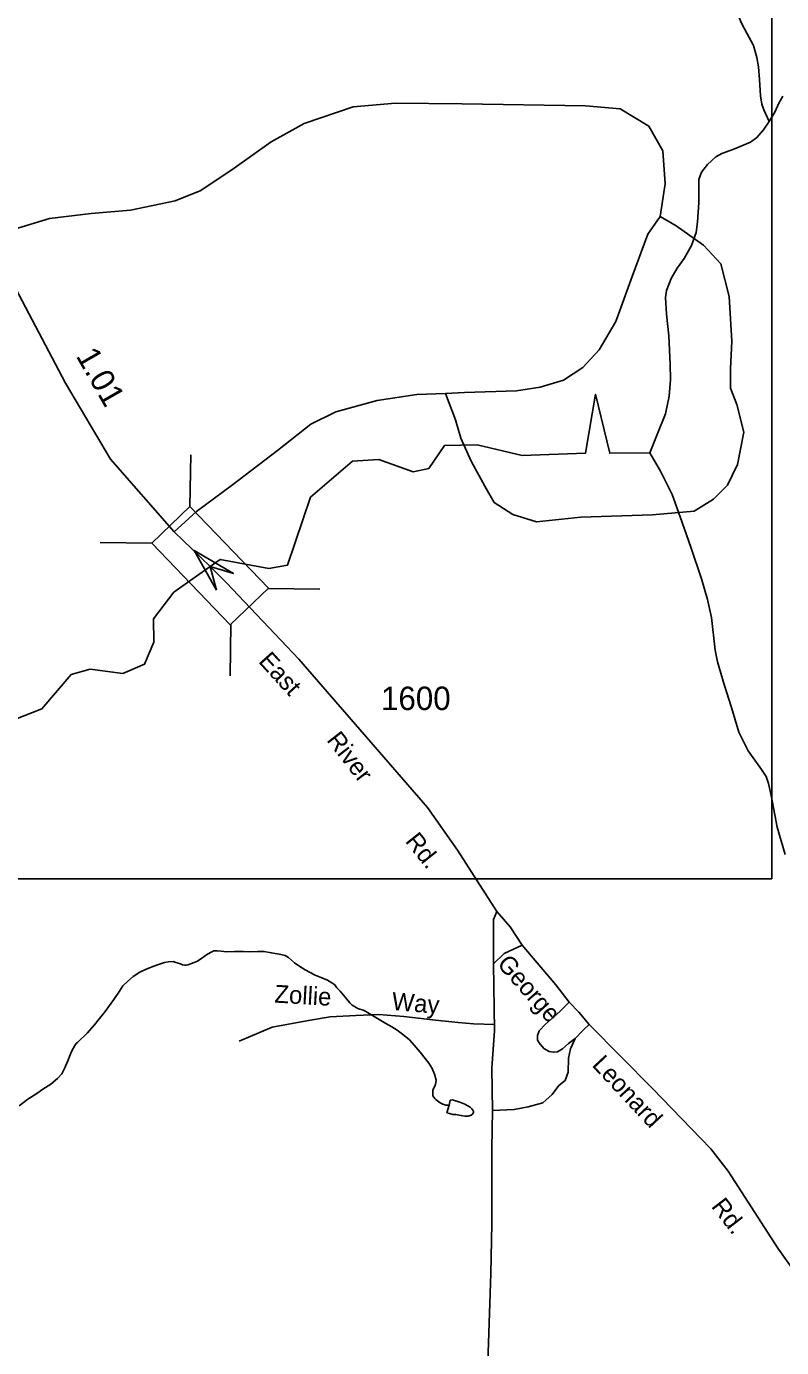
# Model space of a CAD drawing. Extents: x 2126262 to 2293712, y 749403 to 919119.
# Drawn here: x 2217420 to 2221450, y 842370 to 849419 of the extents above; entities that cross this region are included whole.
import ezdxf

# ---------------------------------------------------------------- set-up
doc = ezdxf.new("R2010")
doc.units = 0
for name, color, linetype in [('Exist Hydrographic Creek Single Shore', 7, 'Continuous'), ('Exist Hydrographic Misc Water Feature', 7, 'Continuous'), ('Exist Road Non-System Type 51', 7, 'Continuous'), ('Exist Road Non-System Type 51 Label', 7, 'Continuous'), ('Exist Road Secondary Mileage Hundredths English Label', 7, 'Continuous'), ('Exist Road Secondary Structure Standard Bridge Attributed CELL', 7, 'Continuous'), ('Exist Road Secondary Structure Standard Bridge CELL', 7, 'Continuous'), ('Exist Road Secondary Type 51 Attributed', 7, 'Continuous'), ('Exist Road Secondary Type 51 Label', 7, 'Continuous'), ('Exist Road Secondary Type 51 Number Label', 7, 'Continuous'), ('Map Preparation Inset Cut Line', 7, 'Continuous')]:
    doc.layers.add(name, color=color, linetype=linetype)

msp = doc.modelspace()

# ---------------------------------------------------------------- linework, layer by layer
at = {"layer": 'Exist Hydrographic Creek Single Shore'}
for points in [[(2221383.2, 848912), (2221413.6, 848961.2), (2221435.8, 849010.3), (2221456.4, 849046.7)], [(2220746.4, 847144.1), (2220786.7, 847241.8), (2220831.1, 847352.7), (2220850.1, 847446.2), (2220858, 847534.9), (2220856.4, 847618.1), (2220848.5, 847768.6), (2220835.8, 847884.3), (2220831.1, 847972.3), (2220835.8, 848010.4), (2220861.1, 848073.7), (2220892.8, 848129.2), (2220930.8, 848181.5), (2220970.4, 848251.2), (2220994.1, 848319.3), (2221002.1, 848374.8), (2221009.5, 848480.1), (2221009.5, 848602.1), (2221022.2, 848641.7), (2221055.4, 848682.9), (2221099.8, 848724.1), (2221131.4, 848741.6), (2221194.8, 848763.7), (2221285, 848801.8), (2221318.3, 848826.5), (2221354.7, 848867.7), (2221383.2, 848912)], [(2217352.5, 845719.3), (2217502.4, 845778.5), (2217659.5, 845962.2), (2217759.3, 845989.7), (2217934.5, 845966.4), (2218050.5, 846016.5), (2218099.5, 846133.6), (2218098.5, 846258.3), (2218206.4, 846400.3), (2218400, 846537.2), (2218454.5, 846575.7), (2218713.4, 846527.6), (2218813.5, 846545.2), (2218935.5, 846906.8), (2219159.4, 847099.1), (2219300.5, 847109.2), (2219484.4, 847043), (2219567.5, 847061), (2219650.5, 847184), (2219825.4, 847186.9), (2220066.4, 847129.4), (2220403.4, 847142), (2220457.7, 847456.9), (2220533.6, 847142), (2220746.4, 847144.1)], [(2220746.4, 847144.1), (2220805, 847046.4), (2220865.8, 846922.6), (2220909.2, 846803.1), (2220965.7, 846641.7), (2221022.1, 846472.2), (2221054.7, 846361.4), (2221076.4, 846265.9), (2221096, 846092.1), (2221109, 846029.1), (2221143.7, 845908.5), (2221182.8, 845784.7), (2221221.9, 845654.3), (2221271.8, 845554.4), (2221343.5, 845454.5), (2221367.3, 845417.6), (2221380.4, 845380.6), (2221394.9, 845316.6), (2221427.5, 845147.1), (2221468.7, 845001.6)]]:
    msp.add_lwpolyline(points, dxfattribs=at)
at = {"layer": 'Exist Hydrographic Misc Water Feature'}
for points in [[(2221383.2, 848912), (2221356, 848973.7), (2221344.9, 849005.3), (2221337, 849048.1), (2221332.2, 849135.3), (2221327.5, 849203.4), (2221318, 849254.1), (2221300.5, 849317.5), (2221264.1, 849384), (2221235.6, 849437.1), (2221208.7, 849503.6), (2221181.8, 849579.7), (2221162.8, 849660.5)], [(2219675.9, 843663.7), (2219657.8, 843663.6), (2219641.8, 843669.5), (2219627.9, 843675.4), (2219613.5, 843687.3), (2219605.6, 843693.2), (2219599.6, 843699.2), (2219593.7, 843707.1), (2219589.6, 843713.1), (2219589.4, 843721.1), (2219589.4, 843741.1), (2219593, 843753.1), (2219601, 843769.1), (2219605.1, 843785.2), (2219606.8, 843797.2), (2219598.6, 843829.2), (2219584.6, 843859), (2219568.2, 843886.9), (2219548.1, 843912.8), (2219521.9, 843946.6), (2219489.5, 843984.3), (2219463.7, 844012.2), (2219427.4, 844041.9), (2219399.1, 844063.7), (2219371, 844081.5), (2219338.8, 844099.3), (2219302.9, 844121), (2219258.6, 844146.7), (2219222.5, 844168.5), (2219188.3, 844180.2), (2219158.3, 844197.9), (2219146.2, 844209.9), (2219130, 844229.8), (2219103.8, 844261.6), (2219093.7, 844271.5), (2219077.5, 844289.4), (2219065.6, 844305.3), (2219049.7, 844317.2), (2219027.3, 844331), (2218997.4, 844342.8), (2218961.3, 844356.6), (2218907.1, 844386.2), (2218879.1, 844404), (2218850.8, 844423.8), (2218818.6, 844451.6), (2218800.5, 844461.4), (2218778.6, 844467.3), (2218768.5, 844469.2), (2218726.5, 844476.9), (2218688.6, 844482.7), (2218652.5, 844484.4), (2218610.6, 844482.1), (2218578.7, 844483.9), (2218530.5, 844483.6), (2218488.6, 844481.3), (2218458.5, 844485.1), (2218438.6, 844487), (2218420.6, 844486.8), (2218402.5, 844478.7), (2218380.8, 844466.5), (2218356.8, 844448.4), (2218333, 844432.2), (2218315.2, 844424.1), (2218301, 844420), (2218281.1, 844411.9), (2218271.1, 844409.8), (2218265.1, 844409.8), (2218253, 844411.7), (2218243, 844417.6), (2218217.1, 844425.4), (2218203, 844429.3), (2218177.2, 844429.1), (2218157.1, 844425), (2218119.1, 844412.8), (2218085.3, 844400.5), (2218055.4, 844388.3), (2218025.6, 844374.1), (2217989.5, 844349.9), (2217959.8, 844323.7), (2217934, 844299.5), (2217916.3, 844271.4), (2217886.6, 844227.2), (2217841.1, 844162.9), (2217809.3, 844126.7), (2217783.7, 844092.5), (2217743.9, 844048.3), (2217692, 843998), (2217686.3, 843991.9), (2217678.3, 843981.9), (2217662.5, 843953.8), (2217652.6, 843931.7), (2217640.7, 843899.6), (2217623.1, 843859.5), (2217609.4, 843831.5), (2217585.6, 843805.3), (2217549.9, 843775.1), (2217508.1, 843748.8), (2217476.1, 843726.6), (2217428.3, 843696.2), (2217380.5, 843659.9)], [(2219675.9, 843663.7), (2219681.6, 843689.8), (2219693.5, 843691.8), (2219733.5, 843680.1), (2219759.8, 843668.2), (2219771.8, 843662.4), (2219787.8, 843652.5), (2219797.9, 843644.6), (2219801.8, 843636.6), (2219806.1, 843630.7), (2219806.1, 843626.7), (2219802, 843616.6), (2219794, 843610.6), (2219778, 843604.5), (2219760.2, 843604.3), (2219710.1, 843614), (2219696, 843613.9), (2219678.1, 843619.7), (2219664, 843623.6), (2219675.9, 843663.7)]]:
    msp.add_lwpolyline(points, dxfattribs=at)
at = {"layer": 'Exist Road Non-System Type 51'}
for points in [[(2217220.7, 848270.3), (2217355.5, 848338.2), (2217542.4, 848394.1), (2217765.6, 848422), (2217974.8, 848438.8), (2218213.6, 848487.9), (2218350.3, 848543.8), (2218528.8, 848663.8), (2218726.9, 848803.5), (2218902.7, 848901.2), (2219164, 848989.9), (2219390, 849009.4), (2219744.3, 849006.7), (2220404.2, 848995.6), (2220588.3, 848978.9), (2220741.8, 848886.7), (2220817.1, 848755.5), (2220828.3, 848579.6), (2220803, 848404.9)], [(2219656.9, 847460.4), (2219709.8, 847321), (2219737.7, 847223.3), (2219793.5, 847100.5), (2219866, 846966.4), (2219916.3, 846879.9), (2220016.7, 846815.6), (2220142.2, 846776.5), (2220379.4, 846801.7), (2220761.6, 846812.8), (2220983.1, 846832.5), (2221086.3, 846896.8), (2221161.6, 846972.2), (2221214.6, 847081.1), (2221248.1, 847254.2), (2221211.8, 847402.2), (2221178.4, 847488.7), (2221178.4, 847592), (2221184, 847740), (2221170, 847978.8), (2221125.4, 848151.9), (2221033.3, 848252.4), (2220888.2, 848355.7), (2220803, 848404.9)], [(2220803, 848404.9), (2220736.1, 848310.9), (2220652.4, 848084.8), (2220566, 847844.6), (2220476.7, 847693.8), (2220390.2, 847598.9), (2220287, 847531.9), (2220161.9, 847493.9), (2220036.4, 847474.4), (2219757.4, 847466), (2219656.9, 847460.4)], [(2219656.9, 847460.4), (2219503.5, 847454.9), (2219291.5, 847424.1), (2219071, 847362.7), (2218937.9, 847296.7), (2218759.3, 847157.1), (2218519.9, 846973.4), (2218327.4, 846831), (2218208.3, 846723.3)], [(2219912.5, 844417.5), (2219970.5, 844472.2), (2220065.1, 844516.8)], [(2220348.6, 844019), (2220313, 843992.3), (2220281.6, 843965), (2220254.4, 843948.3), (2220232.8, 843946.2), (2220209.8, 843950.4), (2220181.9, 843966.4), (2220156.8, 843996.5), (2220147, 844010.4), (2220147, 844034.9), (2220156.8, 844060), (2220189.6, 844096.3), (2220267, 844162.6), (2220315.9, 844213.3)], [(2218554.7, 844005.5), (2218732.4, 844080.1), (2218925.5, 844115.3), (2219041.8, 844135), (2219177.8, 844141.6)], [(2219177.8, 844141.6), (2219300.7, 844148.2), (2219434.6, 844137.2), (2219603.5, 844117.5), (2219724.2, 844104.3), (2219805.4, 844097.7), (2219917.5, 844094.6)], [(2220348.6, 844019), (2220391.8, 844064.2), (2220423.4, 844094.6)], [(2219907.6, 843635.6), (2220023, 843640.1), (2220098.3, 843654.1), (2220176.5, 843676.4), (2220226, 843720.4), (2220262.3, 843769.3), (2220295.7, 843795.8), (2220311.1, 843840.5), (2220312.3, 843914.3), (2220323.5, 843964.6), (2220348.6, 844019)]]:
    msp.add_lwpolyline(points, dxfattribs=at)
at = {"layer": 'Exist Road Secondary Structure Standard Bridge Attributed CELL'}
msp.add_lwpolyline([(2218435, 846412), (2218314.4, 846623.9), (2218524.8, 846500.7), (2218400, 846537.2)], close=True, dxfattribs=at)
at = {"layer": 'Exist Road Secondary Structure Standard Bridge CELL'}
for p, q in [((2218297.1, 847133.3), (2218291.9, 846857.4)), ((2217812.7, 846666.6), (2218088.6, 846661.5)), ((2218710.4, 846421.2), (2218986.3, 846416.1)), ((2218511.6, 846229.8), (2218506.5, 845953.8))]:
    msp.add_line(p, q, dxfattribs=at)
msp.add_lwpolyline([(2218291.9, 846857.4), (2218711.3, 846422.2), (2218508, 846226.3), (2218088.6, 846661.5)], close=True, dxfattribs=at)
at = {"layer": 'Exist Road Secondary Type 51 Attributed'}
for points in [[(2216945.2, 849136.6), (2217002.4, 848788.9), (2217049.8, 848628.4), (2217170.5, 848368), (2217220.7, 848270.3), (2217260.5, 848180.2), (2217360.9, 848022.4), (2217628, 847516.3), (2217868.7, 847110.8), (2218208.3, 846723.3), (2218400, 846537.2)], [(2218400, 846537.2), (2218488.7, 846451.1), (2218873, 846044.1), (2219560.8, 845251.1), (2219721.2, 845023.5), (2219931.1, 844696.1)], [(2219931.1, 844696.1), (2219912.5, 844653.5), (2219912.5, 844417.5), (2219918, 844061.5), (2219904.1, 843861.1), (2219907.6, 843635.6), (2219903.4, 843433.1), (2219904.8, 843031), (2219899.2, 842765.7), (2219879.6, 842184.3)], [(2219931.1, 844696.1), (2220001, 844614.5), (2220065.1, 844516.8), (2220244.9, 844306.5), (2220315.9, 844213.3), (2220368.9, 844160.3), (2220423.4, 844094.6), (2220761.9, 843753), (2221072.3, 843429.8), (2221164.4, 843311.1), (2221430.2, 842899.9), (2221557.1, 842722.6), (2221652, 842626.3), (2221807.5, 842492.9), (2221934.5, 842403.6), (2222085.2, 842349.1)]]:
    msp.add_lwpolyline(points, dxfattribs=at)
at = {"layer": 'Map Preparation Inset Cut Line'}
msp.add_lwpolyline([(2221398.3, 867008), (2199861.2, 867008), (2199861.2, 844871.7), (2221398.3, 844871.7)], close=True, dxfattribs=at)

# ---------------------------------------------------------------- texts
at = {"layer": 'Exist Road Non-System Type 51 Label'}
for s, rotation, p in [('Zollie', 356.66358, (2218742, 844211.2)), ('Way', 355.03791, (2219366.9, 844172.4))]:
    msp.add_text(s, height=95, rotation=rotation, dxfattribs=at).set_placement(p)
at = {"layer": 'Exist Road Secondary Mileage Hundredths English Label'}
msp.add_text('1.01', height=125, rotation=299.76564, dxfattribs=at).set_placement((2217681.5, 847661.6))
at = {"layer": 'Exist Road Secondary Type 51 Label'}
for s, rotation, p in [('East', 312.30712, (2218654.3, 846029.1)), ('River', 307.78644, (2219018.9, 845611.2)), ('Rd.', 308.44586, (2219437.9, 845071.2)), ('George', 311.51043, (2219927.6, 844414.1)), ('Leonard', 313.03411, (2220434, 843875.4)), ('Rd.', 307.6878, (2221071.5, 843122.6))]:
    msp.add_text(s, height=95, rotation=rotation, dxfattribs=at).set_placement(p)
at = {"layer": 'Exist Road Secondary Type 51 Number Label'}
msp.add_text('1600', height=125, dxfattribs=at).set_placement((2219312.3, 845771.8))

doc.saveas('drawing.dxf')
